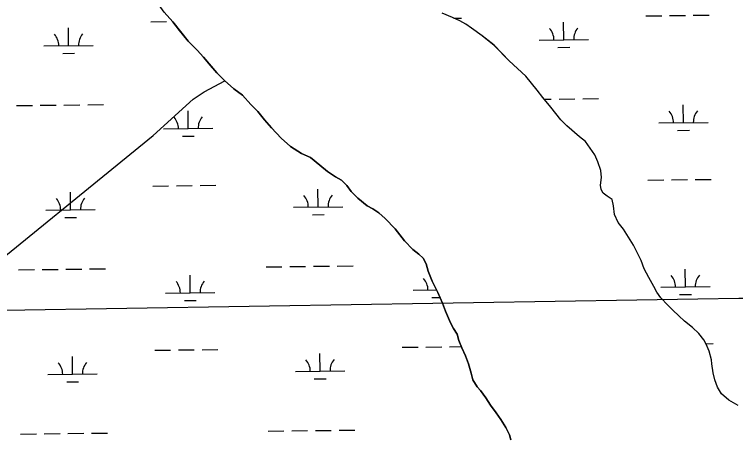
# Model space of a CAD drawing. Extents: x 3694830 to 3732949, y 415201 to 440970.
# Drawn here: x 3726295 to 3727757, y 426750 to 427603 of the extents above; entities that cross this region are included whole.
import ezdxf

# ---------------------------------------------------------------- set-up
doc = ezdxf.new("R2010")
doc.units = 0
for name, color, linetype in [('V-GRID-MAJR', 7, 'Continuous'), ('V-TOPO-SHOR', 7, 'Continuous'), ('V-WETL-SWMP', 7, 'Continuous')]:
    doc.layers.add(name, color=color, linetype=linetype)

msp = doc.modelspace()

# ---------------------------------------------------------------- linework, layer by layer
at = {"layer": 'V-GRID-MAJR'}
msp.add_spline([(3698983.973, 426676.689), (3704276.781, 426737.893), (3709569.5810000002, 426799.866), (3714862.3710000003, 426862.61), (3720155.153, 426926.124), (3725447.9250000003, 426990.407), (3730740.688, 427055.46), (3730740.6890000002, 427055.46)], degree=3, dxfattribs=at)
at = {"layer": 'V-TOPO-SHOR'}
for points in [[(3726788.796, 427406.673), (3726774.568, 427420.908), (3726757.181, 427439.496), (3726740.187, 427452.548), (3726721.611, 427468.367), (3726705.409, 427484.976), (3726688.812, 427504.354), (3726678.538, 427516.216), (3726665.4960000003, 427530.849), (3726647.713, 427549.039), (3726629.932, 427570.789), (3726616.1, 427587.794), (3726599.0300000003, 427607.33), (3726583.539, 427628.602), (3726573.031, 427642.523)], [(3727297.705, 427509.19), (3727267.671, 427540.43200000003), (3727243.562, 427559.81200000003), (3727221.43, 427575.235), (3727209.967, 427583.542), (3727197.716, 427590.268), (3727183.089, 427596.598), (3727162.535, 427605.302)], [(3727762.048, 426811.194), (3727743.471, 426821.875), (3727728.453, 426834.529), (3727720.157, 426847.974), (3727715.022, 426862.603), (3727711.864, 426877.232), (3727708.708, 426895.418), (3727707.9220000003, 426903.326), (3727703.578, 426921.117), (3727697.653, 426935.35000000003), (3727692.912, 426944.048), (3727682.639, 426956.70300000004), (3727669.9930000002, 426968.962), (3727653.394, 426982.014), (3727641.933, 426992.297), (3727630.077, 427004.161), (3727619.407, 427014.444), (3727605.575, 427029.075), (3727597.279, 427040.542), (3727591.352, 427052.00800000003), (3727581.474, 427070.197), (3727571.992, 427087.99), (3727565.279, 427104.597), (3727549.872, 427135.833), (3727530.039, 427168.337), (3727518.973, 427181.782), (3727511.863, 427197.992), (3727509.497, 427215.38800000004), (3727507.13, 427228.433), (3727496.855, 427235.159), (3727488.554, 427241.092), (3727484.6040000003, 427248.20900000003), (3727483.42, 427257.302), (3727485.403, 427272.717), (3727483.826, 427286.951), (3727477.903, 427304.347), (3727471.583, 427318.58), (3727453.011, 427345.47000000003), (3727440.758, 427355.356), (3727414.6750000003, 427377.11), (3727402.819, 427389.764), (3727382.271, 427415.072), (3727366.0700000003, 427434.843), (3727354.611, 427449.476), (3727331.6920000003, 427477.947), (3727297.705, 427509.19)], [(3724038.285, 425348.941), (3724992.4514367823, 426119.62775263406), (3725383.0028013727, 426407.0146058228), (3726186.2122115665, 427040.7394615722), (3726576.763576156, 427357.60188944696), (3726657.821406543, 427431.2908261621), (3726679.928087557, 427446.0286135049), (3726721.611, 427468.367)], [(3727301.382, 426741.392), (3727298.619, 426751.673), (3727291.506, 426766.697), (3727281.233, 426782.909), (3727271.751, 426795.95900000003), (3727259.897, 426811.381), (3727250.81, 426826.802), (3727240.14, 426841.038), (3727233.423, 426848.552), (3727224.336, 426862.78500000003), (3727221.1780000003, 426876.624), (3727215.65, 426895.601), (3727209.725, 426911.81200000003), (3727202.219, 426928.022), (3727196.295, 426942.651), (3727192.346, 426955.304), (3727185.233, 426966.771), (3727178.913, 426978.63300000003), (3727169.038, 427001.961), (3727162.955, 427018.489), (3727153.3170000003, 427040.155), (3727142.098, 427063.00800000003), (3727133.804, 427083.175), (3727129.855, 427097.802), (3727123.5330000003, 427109.268), (3727114.839, 427117.178), (3727102.984, 427127.065), (3727085.989, 427144.465), (3727066.628, 427168.58900000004), (3727046.8680000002, 427189.548), (3727033.827, 427201.412), (3727021.971, 427209.321), (3727010.113, 427215.652), (3726991.538, 427230.68200000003), (3726978.1010000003, 427244.522), (3726969.014, 427256.78), (3726957.946, 427267.063), (3726945.693, 427273.788), (3726929.489, 427284.862), (3726914.076, 427297.518), (3726895.105, 427312.944), (3726876.923, 427321.646), (3726854.791, 427335.49), (3726836.215, 427352.495), (3726816.4560000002, 427373.454), (3726801.835, 427389.668), (3726788.796, 427406.673)]]:
    msp.add_lwpolyline(points, dxfattribs=at)
at = {"layer": 'V-WETL-SWMP'}
for p, q in [((3726599.0298533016, 427607.32897665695), (3726616.1008513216, 427587.79297634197)), ((3727575.3392741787, 427600.08715725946), (3727607.336998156, 427600.46880264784)), ((3727623.3358601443, 427600.6596253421), (3727655.3335841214, 427601.04127073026)), ((3727671.33244611, 427601.2320934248), (3727703.330170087, 427601.6137388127)), ((3726571.595146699, 427588.1152546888), (3726603.5928685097, 427588.49690005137)), ((3726616.1008513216, 427587.79297634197), (3726647.7138477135, 427549.0399757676)), ((3727185.76369866, 427595.4405854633), (3727201.4578686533, 427595.6277740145)), ((3727408.840900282, 427551.6679843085), (3727408.4115492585, 427587.6654239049)), ((3726405.0967851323, 427539.6960819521), (3726404.667433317, 427575.69352148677)), ((3726355.1003448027, 427539.09976107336), (3726455.0932254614, 427540.2924028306)), ((3726647.7138477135, 427549.0399757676), (3726665.496845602, 427530.84897543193)), ((3727358.844456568, 427551.0716633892), (3727458.837343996, 427552.26430522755)), ((3726665.496845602, 427530.84897543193), (3726678.537844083, 427516.21697519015)), ((3727397.0257903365, 427536.09496477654), (3727421.0240833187, 427536.381198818)), ((3726393.281676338, 427524.1230624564), (3726417.2799676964, 427524.40929647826)), ((3726678.537844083, 427516.21697519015), (3726705.4088409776, 427484.9769746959)), ((3726705.4088409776, 427484.9769746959), (3726721.611839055, 427468.36697439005)), ((3726721.611839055, 427468.36697439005), (3726733.0858376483, 427458.5949741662)), ((3726733.0858376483, 427458.5949741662), (3726740.1868367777, 427452.54797402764)), ((3726740.1868367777, 427452.54797402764), (3726757.1808346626, 427439.4959736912)), ((3726757.1808346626, 427439.4959736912), (3726774.5688326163, 427420.9089733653)), ((3727369.1258990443, 427431.11475257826), (3727383.430826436, 427431.2853712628)), ((3727399.4296884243, 427431.4761939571), (3727431.4274124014, 427431.85783934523)), ((3727447.42627439, 427432.0486620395), (3727479.4239983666, 427432.43030742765)), ((3726299.692411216, 427418.35935572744), (3726331.6901330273, 427418.74100109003)), ((3726347.688993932, 427418.931823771), (3726379.686715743, 427419.31346913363)), ((3726395.685576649, 427419.5042918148), (3726427.6832984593, 427419.88593717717)), ((3726443.6821593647, 427420.07675985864), (3726475.6798811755, 427420.458405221)), ((3726774.5688326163, 427420.9089733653), (3726788.7958309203, 427406.6729730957)), ((3727651.332983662, 427383.7351026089), (3727650.9036326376, 427419.7325422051)), ((3726647.588855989, 427371.76320035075), (3726647.1595041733, 427407.7606398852)), ((3726788.7958309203, 427406.6729730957), (3726801.8358294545, 427389.6689728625)), ((3726801.8358294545, 427389.6689728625), (3726816.4568277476, 427373.45497259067)), ((3727601.3365399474, 427383.13878168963), (3727701.329427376, 427384.3314235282)), ((3726597.592415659, 427371.1668794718), (3726697.585296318, 427372.3595212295)), ((3726816.4568277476, 427373.45497259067), (3726836.2158254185, 427352.49597222)), ((3727639.5178737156, 427368.16208307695), (3727663.5161666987, 427368.4483171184)), ((3726635.773747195, 427356.1901808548), (3726659.7720385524, 427356.47641487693)), ((3726836.2158254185, 427352.49597222), (3726854.7908231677, 427335.4909718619)), ((3726854.7908231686, 427335.4909718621), (3726876.923820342, 427321.6459714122)), ((3726876.923820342, 427321.6459714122), (3726895.105817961, 427312.94297103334)), ((3726895.105817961, 427312.94297103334), (3726929.4898137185, 427284.86197035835)), ((3726929.4898137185, 427284.86197035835), (3726945.6938116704, 427273.7879700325)), ((3726945.6938116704, 427273.7879700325), (3726957.9468100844, 427267.06296978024)), ((3726957.9468100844, 427267.06296978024), (3726969.0128087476, 427256.77996956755)), ((3727579.3068950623, 427267.43581788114), (3727611.30461904, 427267.81746326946)), ((3727627.3034810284, 427268.0082859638), (3727659.3012050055, 427268.38993135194)), ((3727675.3000669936, 427268.58075404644), (3727707.2977909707, 427268.96239943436)), ((3726575.5627748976, 427255.4639158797), (3726607.560496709, 427255.8455612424)), ((3726623.559357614, 427256.0363839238), (3726655.557079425, 427256.4180292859)), ((3726671.55594033, 427256.6088519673), (3726703.553662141, 427256.99049732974)), ((3726910.936680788, 427213.030707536), (3726910.5073289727, 427249.02814707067)), ((3726969.0128087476, 427256.77996956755), (3726978.1008077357, 427244.5219694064)), ((3726409.064413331, 427207.0447431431), (3726408.635061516, 427243.0421826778)), ((3726978.1008077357, 427244.5219694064), (3726991.536806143, 427230.68096915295)), ((3726991.536806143, 427230.68096915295), (3727010.111803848, 427215.65196878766)), ((3726359.067973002, 427206.44842226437), (3726459.0608536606, 427207.6410640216)), ((3726860.940240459, 427212.43438665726), (3726960.9331211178, 427213.6270284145)), ((3727010.111803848, 427215.65196878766), (3727021.9698023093, 427209.3219685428)), ((3727021.9698023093, 427209.3219685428), (3727033.826800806, 427201.41196830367)), ((3726397.2493045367, 427191.4717236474), (3726421.247595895, 427191.75795766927)), ((3726899.121571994, 427197.4576880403), (3726923.119863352, 427197.74392206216)), ((3727033.826800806, 427201.41196830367), (3727046.868799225, 427189.54696805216)), ((3727046.868799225, 427189.54696805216), (3727066.627796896, 427168.5879676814)), ((3727066.627796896, 427168.5879676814), (3727085.989794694, 427144.4659673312)), ((3727085.989794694, 427144.4659673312), (3727102.9827926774, 427127.0659670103)), ((3727102.9827926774, 427127.0659670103), (3727114.8397912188, 427117.1779667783)), ((3727114.8397912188, 427117.1779667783), (3727123.533790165, 427109.2689666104)), ((3727123.533790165, 427109.2689666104), (3727129.854789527, 427097.80196650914)), ((3726399.6532048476, 427086.8529530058), (3726431.6509266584, 427087.2345983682)), ((3726447.6497875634, 427087.4254210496), (3726479.6475093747, 427087.807066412)), ((3726805.532306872, 427091.69398131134), (3726837.5300286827, 427092.07562667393)), ((3726853.5288895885, 427092.2664493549), (3726885.526611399, 427092.64809471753)), ((3726901.5254723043, 427092.8389173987), (3726933.523194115, 427093.22056276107)), ((3726949.5220550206, 427093.4113854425), (3726981.519776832, 427093.7930308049)), ((3727129.8547895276, 427097.80196650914), (3727133.802789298, 427083.1739664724)), ((3727655.3006045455, 427051.0837632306), (3727654.871253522, 427087.08120282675)), ((3726303.660039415, 427085.70801691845), (3726335.657761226, 427086.08966228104)), ((3726351.6566221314, 427086.280484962), (3726383.6543439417, 427086.66213032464)), ((3726651.5564841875, 427039.11186154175), (3726651.127132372, 427075.10930107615)), ((3727133.802789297, 427083.1739664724), (3727142.097788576, 427063.00896635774)), ((3727142.097788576, 427063.00896635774), (3727153.317787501, 427040.15496618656)), ((3727103.432311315, 427044.5015050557), (3727150.9059006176, 427045.06773521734)), ((3727605.3041608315, 427050.4874423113), (3727705.29704826, 427051.6800841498)), ((3726601.560043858, 427038.51554066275), (3726701.552924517, 427039.7081824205)), ((3727141.613642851, 427029.5248064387), (3727157.9596123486, 427029.71976917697)), ((3727153.317787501, 427040.15496618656), (3727162.955786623, 427018.48796604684)), ((3727643.4854945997, 427035.5107436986), (3727667.4837875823, 427035.7969777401)), ((3726639.741375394, 427023.5388420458), (3726663.7396667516, 427023.82507606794)), ((3727162.955786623, 427018.48796604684), (3727169.037786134, 427001.9609659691)), ((3727169.037786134, 427001.9609659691), (3727178.91278526, 426978.6329658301)), ((3727178.9127852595, 426978.6329658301), (3727185.233784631, 426966.77096572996)), ((3727185.233784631, 426966.77096572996), (3727192.3457838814, 426955.3039656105)), ((3727192.3457838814, 426955.3039656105), (3727196.2947836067, 426942.6519655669)), ((3727196.2947836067, 426942.6519655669), (3727202.2197830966, 426928.0229654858)), ((3727081.402670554, 426928.7985414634), (3727113.4003923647, 426929.180186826)), ((3727129.39925327, 426929.37100950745), (3727161.3969750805, 426929.7526548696)), ((3727177.3958359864, 426929.943477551), (3727201.3263400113, 426930.2289030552)), ((3727202.2197830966, 426928.0229654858), (3727209.7247823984, 426911.81196537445)), ((3727697.221504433, 426936.1435546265), (3727711.265411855, 426936.311060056)), ((3726579.5304030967, 426922.8125770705), (3726611.5281249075, 426923.1942224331)), ((3726627.5269858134, 426923.3850451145), (3726659.5247076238, 426923.7666904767)), ((3726675.523568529, 426923.9575131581), (3726707.52129034, 426924.33915852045)), ((3726914.9043089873, 426880.37936872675), (3726914.4749571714, 426916.3768082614)), ((3727209.7247823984, 426911.81196537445), (3727215.6497819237, 426895.6009652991)), ((3726413.03204153, 426874.39340433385), (3726412.6026897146, 426910.3908438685)), ((3727215.6497819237, 426895.6009652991), (3727221.177781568, 426876.6239652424)), ((3726363.035601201, 426873.7970834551), (3726463.0284818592, 426874.98972521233)), ((3726864.907868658, 426879.783047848), (3726964.9007493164, 426880.9756896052)), ((3727221.177781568, 426876.6239652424), (3727224.3347814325, 426862.78596522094)), ((3726401.2169327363, 426858.8203848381), (3726425.215224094, 426859.10661886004)), ((3726903.0892001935, 426864.806349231), (3726927.087491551, 426865.09258325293)), ((3727224.334781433, 426862.78596522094), (3727233.4227804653, 426848.5509650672)), ((3727233.4227804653, 426848.5509650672), (3727240.1407796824, 426841.0369649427)), ((3727240.1407796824, 426841.03696494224), (3727250.80977849, 426826.80196475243)), ((3727250.8097784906, 426826.80196475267), (3727259.8967775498, 426811.380964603)), ((3727259.8967775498, 426811.380964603), (3727271.750776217, 426795.95896439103)), ((3727271.750776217, 426795.95896439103), (3727281.233775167, 426782.90996422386)), ((3727281.233775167, 426782.90996422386), (3727291.506774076, 426766.6979640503)), ((3727291.506774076, 426766.6979640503), (3727298.6177734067, 426751.672963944)), ((3726307.6276676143, 426753.05667810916), (3726339.625389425, 426753.4383234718)), ((3726355.62425033, 426753.62914615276), (3726387.6219721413, 426754.01079151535)), ((3726403.6208330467, 426754.2016141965), (3726435.6185548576, 426754.58325955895)), ((3726451.617415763, 426754.77408224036), (3726483.6151375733, 426755.1557276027)), ((3726809.499935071, 426759.04264250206), (3726841.497656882, 426759.4242878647)), ((3726857.496517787, 426759.61511054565), (3726889.4942395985, 426759.99675590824)), ((3726905.4931005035, 426760.1875785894), (3726937.4908223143, 426760.56922395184)), ((3726953.48968322, 426760.76004663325), (3726985.4874050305, 426761.1416919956)), ((3727298.6177734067, 426751.672963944), (3727301.381773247, 426741.39296391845))]:
    msp.add_line(p, q, dxfattribs=at)
for points in [[(3727630.077, 427004.161), (3727619.407, 427014.443), (3727605.576, 427029.075), (3727597.278, 427040.542), (3727591.352, 427052.009), (3727581.475, 427070.197), (3727571.9930000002, 427087.99), (3727565.279, 427104.597), (3727549.872, 427135.833), (3727530.038, 427168.336), (3727518.973, 427181.781), (3727511.863, 427197.992), (3727509.497, 427215.387), (3727507.13, 427228.434), (3727496.8540000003, 427235.158), (3727488.554, 427241.091), (3727484.603, 427248.208), (3727483.42, 427257.30100000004), (3727485.4020000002, 427272.718), (3727483.826, 427286.95), (3727477.9020000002, 427304.347), (3727471.582, 427318.581), (3727453.011, 427345.47000000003), (3727440.759, 427355.357), (3727414.6750000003, 427377.109), (3727402.8200000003, 427389.764), (3727382.272, 427415.072), (3727366.0700000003, 427434.844), (3727354.611, 427449.47500000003), (3727331.6920000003, 427477.947), (3727297.705, 427509.19), (3727267.671, 427540.431), (3727243.562, 427559.811), (3727221.429, 427575.23600000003), (3727209.968, 427583.542), (3727197.715, 427590.267), (3727183.09, 427596.598), (3727162.536, 427605.302)], [(3727762.049, 426811.194), (3727743.472, 426821.875), (3727728.454, 426834.53), (3727720.157, 426847.97500000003), (3727715.023, 426862.603), (3727711.865, 426877.232), (3727708.7090000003, 426895.418), (3727707.921, 426903.325), (3727703.579, 426921.116), (3727697.654, 426935.35000000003), (3727692.913, 426944.049), (3727682.639, 426956.70300000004), (3727669.9930000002, 426968.962), (3727653.394, 426982.014), (3727641.933, 426992.297), (3727630.077, 427004.161)]]:
    msp.add_lwpolyline(points, dxfattribs=at)
for centre, radius, start, end in [((3727353.5962306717, 427551.4839033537), 35.24628790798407, 359.9115295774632, 41.45518791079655), ((3727464.07424449, 427552.8016040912), 35.24628790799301, 139.9115265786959, 181.45518491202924), ((3726349.852119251, 427539.5120010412), 35.24628790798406, 359.91152952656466, 41.455187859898), ((3726460.33012559, 427540.8297016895), 35.246287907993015, 139.91152663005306, 181.4551849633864), ((3726592.3441901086, 427371.5791194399), 35.24628790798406, 359.91152952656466, 41.455187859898), ((3726702.8221964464, 427372.8968200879), 35.246287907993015, 139.91152663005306, 181.4551849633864), ((3727596.0883140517, 427383.55102165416), 35.24628790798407, 359.9115295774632, 41.45518791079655), ((3727706.5663278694, 427384.8687223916), 35.24628790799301, 139.9115265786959, 181.45518491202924), ((3726855.692014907, 427212.84662662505), 35.24628790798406, 359.91152952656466, 41.455187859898), ((3726966.170021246, 427214.1643272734), 35.246287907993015, 139.91152663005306, 181.4551849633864), ((3726353.81974745, 427206.86066223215), 35.24628790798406, 359.91152952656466, 41.455187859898), ((3726464.297753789, 427208.1783628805), 35.246287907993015, 139.91152663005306, 181.4551849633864), ((3727600.055934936, 427050.8996822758), 35.24628790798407, 359.9115295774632, 41.45518791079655), ((3727710.5339487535, 427052.2173830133), 35.24628790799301, 139.9115265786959, 181.45518491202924), ((3726596.311818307, 427038.9277806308), 35.24628790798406, 359.91152952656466, 41.455187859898), ((3726706.7898246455, 427040.2454812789), 35.246287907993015, 139.91152663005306, 181.4551849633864), ((3727098.184085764, 427044.9137450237), 35.24628790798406, 359.91152952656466, 41.455187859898), ((3726357.787375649, 426874.2093234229), 35.24628790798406, 359.91152952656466, 41.455187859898), ((3726468.2653819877, 426875.5270240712), 35.246287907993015, 139.91152663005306, 181.4551849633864), ((3726859.659643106, 426880.1952878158), 35.24628790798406, 359.91152952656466, 41.455187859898), ((3726970.137649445, 426881.51298846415), 35.246287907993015, 139.91152663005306, 181.4551849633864)]:
    msp.add_arc(centre, radius, start, end, dxfattribs=at)

doc.saveas('drawing.dxf')
